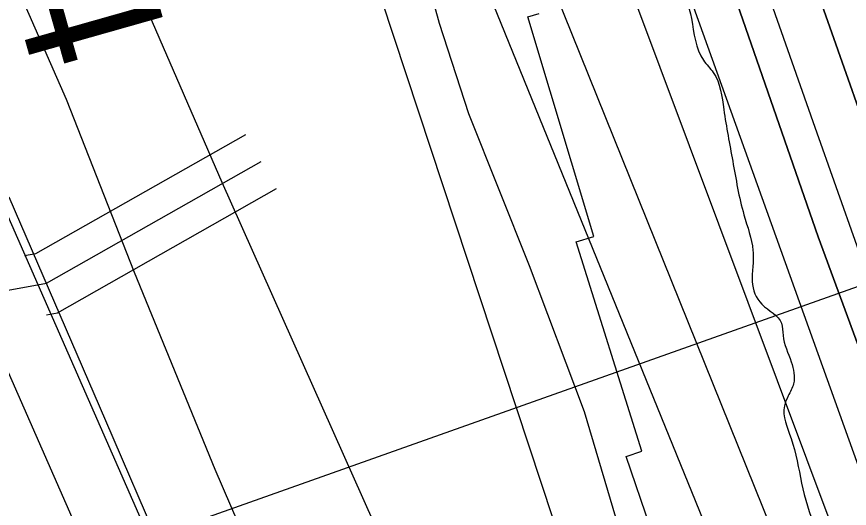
# Model space of a CAD drawing. Extents: x 3424494 to 3462436, y 522220 to 547718.
# Drawn here: x 3438591.5 to 3438993.4, y 542993.2 to 543230.5 of the extents above; entities that cross this region are included whole.
import ezdxf

# ---------------------------------------------------------------- set-up
doc = ezdxf.new("R2010")
doc.units = 0
for name, color, linetype in [('V-FLOD-BASE', 7, 'Continuous'), ('V-LEVE-TOET', 7, 'Continuous'), ('V-RIVR-EDGE', 7, 'Continuous'), ('V-RIVR-RANG', 7, 'Continuous'), ('V-ROAD-CNTR', 7, 'Continuous'), ('V-RRAP-RVMT', 7, 'Continuous'), ('V-SITE-VEGE', 7, 'Continuous'), ('V-SURV-LINE', 7, 'Continuous'), ('V-TOPO-DPTH', 7, 'Continuous'), ('V-TOPO-MAJR', 7, 'Continuous'), ('V-TOPO-MINR', 7, 'Continuous'), ('V-TOPO-WATR', 7, 'Continuous')]:
    doc.layers.add(name, color=color, linetype=linetype)

msp = doc.modelspace()

# ---------------------------------------------------------------- linework, layer by layer
at = {"layer": 'V-FLOD-BASE'}
msp.add_lwpolyline([(3438587.827, 543143.54), (3438634.4790000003, 543035.586), (3438688.736, 542909.519), (3438755.231, 542760.005), (3438810.6950000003, 542631.919), (3438872.87, 542490.723), (3438948.419, 542320.823), (3439022.046, 542154.454), (3439084.701, 542012.251), (3439162.967, 541829.078), (3439230.772, 541670.559), (3439300.9760000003, 541507.501), (3439372.41, 541343.669), (3439433.313, 541201.255), (3439496.816, 541051.805), (3439554.821, 540913.939), (3439620.691, 540758.453), (3439688.308, 540602.93), (3439757.645, 540446.127), (3439826.886, 540284.835), (3439872.276, 540151.969), (3439898.142, 540076.117), (3439922.869, 540126.234), (3439923.633, 540151.158)], dxfattribs=at)
at = {"layer": 'V-LEVE-TOET'}
for points in [[(3438319.017, 543673.091), (3438323.2970000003, 543663.8420000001), (3438328.42, 543655.149), (3438351.154, 543622.452), (3438397.4020000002, 543546.156), (3438442.6550000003, 543466.931), (3438479.181, 543401.731), (3438486.269, 543394.563), (3438491.705, 543391.876), (3438497.144, 543389.748), (3438505.934, 543387.323), (3438509.93, 543386.004), (3438512.352, 543385.189), (3438517.3680000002, 543382.506), (3438521.5500000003, 543380.245), (3438526.142, 543376.725), (3438529.197, 543373.493), (3438533.639, 543368.297), (3438536.965, 543363.247), (3438538.622, 543359.464), (3438569.838, 543294.156), (3438615.5100000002, 543190.746)], [(3438615.5100000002, 543190.746), (3438648.309, 543107.214), (3438687.112, 543012.052), (3438728.5330000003, 542916.177), (3438775.912, 542806.3690000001), (3438832.004, 542672.711), (3438897.112, 542513.876), (3438962.478, 542367.53), (3439031.482, 542206.316), (3439086.339, 542092.408), (3439133.353, 541996.746), (3439188.233, 541868.0430000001), (3439256.0100000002, 541711.125), (3439316.383, 541577.706), (3439361.988, 541477.471), (3439387.16, 541422.702), (3439427.585, 541326.517), (3439462.8540000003, 541251.155), (3439494.4050000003, 541170.937), (3439535.8850000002, 541078.019), (3439578.005, 540984.104), (3439604.67, 540922.0700000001)]]:
    msp.add_lwpolyline(points, dxfattribs=at)
at = {"layer": 'V-RIVR-EDGE'}
msp.add_spline([(3438393.423125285, 545837.5690011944), (3438393.605869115, 545836.8732841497), (3438395.0544969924, 545831.3864701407), (3438401.622584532, 545826.618094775), (3438403.802305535, 545821.1294729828), (3438403.783323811, 545813.4529951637), (3438405.216585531, 545801.7518895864), (3438408.4685411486, 545786.390798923), (3438409.178844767, 545777.9814201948), (3438409.1589591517, 545769.9393958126), (3438409.4928695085, 545757.1443622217), (3438410.9243234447, 545744.7121635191), (3438420.2902386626, 545688.7600382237), (3438423.4915763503, 545652.9283400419), (3438428.859076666, 545606.1248216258), (3438430.598228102, 545570.2967390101), (3438432.3735352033, 545549.0905189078), (3438435.9178221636, 545504.1192527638), (3438439.1616427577, 545485.4682430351), (3438444.9570581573, 545463.8865335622), (3438449.3137884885, 545451.8126502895), (3438457.7023777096, 545444.115382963), (3438458.05526979, 545438.9968271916), (3438458.7719006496, 545433.1462744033), (3438463.516774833, 545430.2101513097), (3438470.819571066, 545426.9021544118), (3438472.633745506, 545421.4144365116), (3438472.247409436, 545413.0077694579), (3438471.1055751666, 545394.7331529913), (3438468.146854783, 545380.8496147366), (3438467.7677498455, 545375.3673201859), (3438465.5473537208, 545364.4063466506), (3438464.7837204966, 545351.2484781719), (3438465.8523395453, 545339.9138230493), (3438471.673967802, 545328.9329638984), (3438480.745743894, 545301.8599209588), (3438480.7095882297, 545287.2380584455), (3438482.1383304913, 545273.7092200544), (3438487.217115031, 545257.9780633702), (3438494.1353829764, 545246.9944925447), (3438498.86850657, 545239.3062641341), (3438502.8596903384, 545227.233284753), (3438508.266961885, 545196.5138151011), (3438511.136197, 545174.2082436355), (3438523.4382353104, 545123.0009925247), (3438525.5863201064, 545104.7182410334), (3438525.5700500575, 545098.1384029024), (3438527.724462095, 545082.414477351), (3438530.970994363, 545064.8601073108), (3438530.937550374, 545051.3348844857), (3438530.541271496, 545038.9072052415), (3438527.597013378, 545030.8724119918), (3438526.841515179, 545021.0044625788), (3438528.6240534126, 545002.7226149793), (3438527.4605257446, 544975.6748810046), (3438526.314172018, 544955.572531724), (3438524.8104067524, 544938.7610054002), (3438526.986512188, 544931.8101973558), (3438537.919465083, 544918.2578577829), (3438543.7438050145, 544908.3736383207), (3438545.548940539, 544899.2304547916), (3438545.525439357, 544889.726244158), (3438542.5649111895, 544875.1116127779), (3438542.1686323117, 544862.6839335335), (3438543.6172601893, 544857.1971195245), (3438543.61183684, 544855.0038401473), (3438540.6766176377, 544850.6245125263), (3438539.1909302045, 544841.123917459), (3438540.2532220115, 544827.2304363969), (3438541.691907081, 544817.7226101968), (3438544.951093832, 544805.2858920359), (3438544.9140342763, 544790.29848296), (3438543.3949028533, 544767.2726650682), (3438545.902206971, 544746.4301837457), (3438547.696495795, 544732.9004414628), (3438549.124334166, 544719.0060565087), (3438553.4946228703, 544712.4153716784), (3438557.505692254, 544708.3844166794), (3438557.1347223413, 544706.1920411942), (3438556.0335631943, 544704.3670200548), (3438550.9086801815, 544701.4553020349), (3438550.1586053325, 544693.7806319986), (3438554.4927383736, 544672.5680846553), (3438557.728423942, 544650.6271558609), (3438563.1365993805, 544620.2732327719), (3438569.6631079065, 544598.6897155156), (3438581.954299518, 544543.0959056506), (3438585.194504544, 544522.9827096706), (3438584.7882828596, 544506.5340182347), (3438588.40578504, 544491.17202368), (3438594.9395246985, 544472.5128789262), (3438598.5615463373, 544458.9786171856), (3438598.513640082, 544439.6046493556), (3438598.4774844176, 544424.9827868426), (3438598.0793977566, 544411.8240144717), (3438598.064031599, 544405.6097229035), (3438599.5063322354, 544397.5640829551), (3438604.2177624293, 544381.1027370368), (3438610.372397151, 544356.9612977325), (3438613.2588062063, 544341.6011109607), (3438619.0867617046, 544333.17907775), (3438624.9056782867, 544321.1015789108), (3438628.147691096, 544301.7194760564), (3438628.823646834, 544279.4193279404), (3438634.9900321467, 544260.029993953), (3438634.968338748, 544251.256876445), (3438637.8484205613, 544233.3378637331), (3438638.5370307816, 544216.155367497), (3438645.087040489, 544204.0760608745), (3438650.9086687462, 544193.0952017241), (3438650.8815519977, 544182.1288048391), (3438651.555699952, 544159.0975635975), (3438651.5412376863, 544153.2488185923), (3438652.964556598, 544137.5267008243), (3438657.3176713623, 544123.9906312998), (3438667.1105977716, 544092.8947683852), (3438672.901493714, 544069.4853260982), (3438679.7953565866, 544048.6319980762), (3438680.4939096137, 544035.4705140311), (3438681.9289791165, 544024.50050158), (3438680.4487150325, 544017.1931858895), (3438685.52569179, 544000.73093608), (3438686.9408756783, 543981.7188992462), (3438692.7299638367, 543957.5783638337), (3438693.7660427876, 543933.084032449), (3438694.094529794, 543918.0957194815), (3438698.072155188, 543900.5395416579), (3438698.411488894, 543889.9377874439), (3438698.400642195, 543885.55122869), (3438700.9585642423, 543885.1793548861), (3438708.6413693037, 543887.7191991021), (3438712.649727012, 543882.5916044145), (3438718.454181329, 543864.66536057), (3438733.32679617, 543818.2038875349), (3438741.3082598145, 543793.6923822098), (3438746.7263780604, 543767.3594713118), (3438753.9550551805, 543734.0766562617), (3438762.2758525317, 543698.963396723), (3438770.981178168, 543671.5257111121), (3438780.048434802, 543642.6249353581), (3438782.9438827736, 543630.9202142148), (3438781.847243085, 543630.9229258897), (3438771.2445849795, 543630.218045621), (3438766.8544106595, 543628.7667060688), (3438765.7424048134, 543622.5551261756), (3438771.2075254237, 543615.230636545), (3438777.024634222, 543602.42204458), (3438775.1661690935, 543589.997980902), (3438778.802652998, 543582.3124641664), (3438781.724313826, 543581.2085933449), (3438785.7480376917, 543582.2952902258), (3438793.0689117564, 543586.2982245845), (3438797.8174015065, 543584.8242877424), (3438800.359957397, 543578.2381223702), (3438805.7636133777, 543546.0564664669), (3438811.9281909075, 543525.9360393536), (3438819.53326129, 543497.0388791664), (3438822.8060064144, 543490.0853594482), (3438824.621084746, 543484.9631881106), (3438830.070839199, 543471.4244069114), (3438839.889978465, 543450.9293943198), (3438843.888393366, 543441.78078744), (3438850.4239408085, 543423.8527358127), (3438851.8698570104, 543417.2692821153), (3438850.7506200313, 543408.1333297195), (3438850.3669956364, 543400.8233023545), (3438855.0829452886, 543386.1896892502), (3438860.166249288, 543372.2862653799), (3438866.730721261, 543366.0557037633), (3438867.803859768, 543356.5487814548), (3438867.7821663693, 543347.7756639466), (3438868.862536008, 543341.1931141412), (3438880.5247742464, 543326.9078736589), (3438889.629090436, 543312.9945069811), (3438898.720752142, 543293.9634884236), (3438901.976323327, 543280.0645840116), (3438905.960275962, 543265.0672321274), (3438917.2045419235, 543229.5811948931), (3438923.0035728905, 543209.4616716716), (3438927.741215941, 543203.6011760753), (3438932.814577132, 543185.6767400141), (3438937.1396712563, 543160.8087270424), (3438942.558693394, 543134.8413627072), (3438946.9027692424, 543117.6498275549), (3438946.88469141, 543110.3388962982), (3438946.500163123, 543102.6633223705), (3438951.2251516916, 543091.6851748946), (3438960.7067650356, 543082.5230096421), (3438961.423395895, 543076.6724568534), (3438965.41277188, 543063.8683843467), (3438966.4831987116, 543053.2648223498), (3438963.909910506, 543047.4224045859), (3438962.0704271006, 543042.6748187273), (3438965.321478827, 543026.9481815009), (3438970.3858011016, 543005.3682798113), (3438977.2778561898, 542983.7838586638), (3438982.736649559, 542973.9005430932), (3438991.828311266, 542954.869524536), (3439000.915453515, 542934.010773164), (3439008.5539678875, 542918.6388358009), (3439023.8499783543, 542895.571438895), (3439028.205804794, 542883.1320090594), (3439036.954517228, 542873.2405584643), (3439040.9447971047, 542860.8020325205), (3439048.213245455, 542843.6032662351), (3439058.7752284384, 542827.8585511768), (3439070.4103499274, 542802.60691381), (3439079.500203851, 542782.8448021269), (3439082.3766700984, 542763.463603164), (3439082.7069648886, 542749.206383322), (3439081.5759773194, 542735.318325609), (3439079.3384072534, 542717.4119673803), (3439078.95568675, 542710.467486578), (3439082.9432549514, 542696.9323209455), (3439086.210576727, 542687.7855218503), (3439090.587192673, 542683.7536629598), (3439099.3612140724, 542684.0975161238), (3439102.2756437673, 542680.0692727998), (3439104.093433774, 542676.0437411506), (3439104.0744520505, 542668.3672633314), (3439104.0473353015, 542657.4008664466), (3439105.4851164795, 542647.5274936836), (3439106.202651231, 542642.042487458), (3439115.28979348, 542621.1837360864), (3439129.125425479, 542598.8510478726), (3439132.4171523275, 542599.5740059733), (3439141.517852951, 542584.1984530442), (3439147.3232111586, 542566.6377557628), (3439154.5853322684, 542546.8801635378), (3439164.0416366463, 542527.482694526), (3439169.8488026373, 542510.6530903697), (3439173.478055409, 542500.0432011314), (3439177.4764703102, 542490.894594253), (3439190.5900480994, 542472.2191794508), (3439206.2470856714, 542447.3231458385), (3439209.1362064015, 542433.0595987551), (3439211.314119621, 542426.8398838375), (3439222.259726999, 542418.4051961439), (3439225.898922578, 542411.8163190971), (3439227.334895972, 542401.2118532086), (3439229.88106743, 542396.0878740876), (3439237.537659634, 542388.0268679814), (3439240.4394348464, 542378.8809727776), (3439242.9792790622, 542371.1981677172), (3439252.79932222, 542351.0687016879), (3439262.6076147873, 542326.187130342), (3439271.70831541, 542310.8115774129), (3439276.4134183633, 542291.7914055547), (3439280.3937554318, 542275.3318674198), (3439282.560821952, 542264.7255937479), (3439280.3585036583, 542261.0755514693), (3439278.1607048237, 542259.2532420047), (3439283.2403932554, 542243.8876318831), (3439285.4038442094, 542231.8191719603), (3439293.054109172, 542221.1993399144), (3439297.051620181, 542211.6851864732), (3439308.341080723, 542194.47647738), (3439310.8899638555, 542190.4491379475), (3439316.372258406, 542190.0700330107), (3439317.458955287, 542186.0463091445), (3439322.881592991, 542161.5411310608), (3439326.8646417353, 542146.1782326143), (3439328.6607383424, 542133.379583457), (3439327.8934895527, 542118.7595287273), (3439331.136406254, 542099.7429724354), (3439347.105660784, 542053.2787877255), (3439351.8134754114, 542035.3552555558), (3439360.5459177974, 542018.8839668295), (3439371.1015735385, 542000.5804258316), (3439381.292586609, 541982.6433352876), (3439394.0632151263, 541973.1074884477), (3439397.703314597, 541966.8841579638), (3439399.8685733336, 541955.5467911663), (3439406.053036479, 541943.4683884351), (3439414.79451778, 541930.6525653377), (3439422.8121370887, 541920.7629225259), (3439437.759774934, 541904.6418142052), (3439450.4987672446, 541882.3118376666), (3439460.6608557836, 541852.677257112), (3439464.660174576, 541843.8941967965), (3439468.2894273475, 541833.2843075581), (3439481.770359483, 541815.3390819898), (3439490.141774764, 541800.6964299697), (3439498.5195172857, 541788.612603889), (3439505.0740464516, 541778.3610300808), (3439505.4224190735, 541771.4147414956), (3439505.7463866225, 541754.5986957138), (3439506.8258523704, 541747.6505993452), (3439515.1990754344, 541733.7390404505), (3439522.834878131, 541717.2704633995), (3439531.2216595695, 541708.8421029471), (3439533.7615037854, 541701.1592978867), (3439533.7334831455, 541689.8273544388), (3439534.0511234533, 541670.4524827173), (3439534.0303339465, 541662.044911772), (3439535.478961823, 541656.5580977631), (3439543.4929655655, 541645.2062687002), (3439555.873642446, 541625.8015685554), (3439565.698205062, 541607.4998353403), (3439574.0470230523, 541583.7185192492), (3439582.767714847, 541562.4951252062), (3439587.4800489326, 541546.3993258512), (3439591.8575687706, 541542.7330135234), (3439598.796626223, 541540.1570136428), (3439601.346413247, 541536.4952207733), (3439607.531780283, 541524.7823646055), (3439631.5394436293, 541476.836108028), (3439645.7098898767, 541442.0739327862), (3439652.6245422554, 541429.6281757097), (3439663.172062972, 541408.0347156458), (3439674.8442440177, 541397.7704873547), (3439682.845593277, 541381.301006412)], degree=3, dxfattribs=at)
at = {"layer": 'V-RIVR-RANG'}
msp.add_line((3438641.6025, 542974.1031), (3439470.9535000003, 543268.3425), dxfattribs=at)
at = {"layer": 'V-ROAD-CNTR'}
for points in [[(3438595.248771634, 543115.1547434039), (3438600.827760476, 543116.169741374), (3438702.1025579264, 543173.6036265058)], [(3438471.274019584, 543146.724680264), (3438488.487985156, 543128.6817163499), (3438537.24588764, 543103.9187658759), (3438560.692840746, 543093.62178647), (3438606.014750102, 543101.8667699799), (3438709.5025431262, 543160.555652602)], [(3438605.967750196, 543086.61180049), (3438611.201739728, 543087.5637985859), (3438716.902528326, 543147.5076786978)]]:
    msp.add_lwpolyline(points, dxfattribs=at)
msp.add_spline([(3438437.8740863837, 543132.4587087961), (3438453.6170548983, 543141.99168973), (3438490.111981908, 543171.3726309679), (3438502.0449580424, 543210.7065523), (3438514.447933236, 543289.7153942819), (3438506.5559490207, 543332.2703091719), (3438505.737950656, 543414.528144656), (3438545.741870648, 543464.9010439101), (3438598.2367656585, 543500.6599723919), (3438641.707678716, 543522.346929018)], degree=3, dxfattribs=at)
at = {"layer": 'V-RRAP-RVMT'}
for p, q in [((3438838.2590000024, 543230.4040000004), (3438843.6930000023, 543232.0480000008)), ((3438870.179000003, 543124.4480000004), (3438838.259000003, 543230.4040000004)), ((3438861.6050000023, 543121.7760000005), (3438870.179000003, 543124.4480000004)), ((3438893.274000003, 543020.7730000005), (3438861.605000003, 543121.7760000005)), ((3438885.7140000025, 543018.1990000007), (3438893.274000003, 543020.7730000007)), ((3438927.5180000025, 542896.4980000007), (3438885.7140000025, 543018.1990000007))]:
    msp.add_line(p, q, dxfattribs=at)
at = {"layer": 'V-SITE-VEGE'}
for points in [[(3438661.596, 543675.629), (3438671.187, 543656.975), (3438694.835, 543618.579), (3438703.691, 543588.47), (3438715.571, 543535.853), (3438734.1750000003, 543470.6240000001), (3438744.1040000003, 543420.042), (3438757.949, 543365.889), (3438776.473, 543296.675), (3438795.4930000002, 543227.448), (3438809.554, 543183.764), (3438838.961, 543110.335), (3438865.44, 543039.958), (3438889.221, 542959.66)], [(3438768.5270000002, 542975.866), (3438690.7460000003, 543150.5380000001), (3438642.073, 543262.397), (3438587.85, 543354.727), (3438547.295, 543429.469), (3438571.8710000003, 543441.589), (3438649.38, 543412.393)]]:
    msp.add_lwpolyline(points, dxfattribs=at)
at = {"layer": 'V-SURV-LINE'}
for points in [[(3438567.4751850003, 543178.9528469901), (3439420.7094742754, 541235.3534165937)], [(3438567.4751850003, 543178.9528469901), (3439420.7094742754, 541235.3534165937)], [(3439393.233572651, 541223.3087050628), (3438539.999458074, 543166.9077375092)], [(3439393.233572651, 541223.3087050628), (3438539.999458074, 543166.9077375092)]]:
    msp.add_lwpolyline(points, dxfattribs=at)
at = {"layer": 'V-TOPO-DPTH'}
for points in [[(3438435.1318371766, 545837.7570621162), (3438480.3965826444, 545548.6300448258), (3438542.314432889, 545109.1478213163), (3438602.5336780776, 544671.3726240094), (3438632.6075107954, 544438.0110925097), (3438654.428320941, 544310.2451828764), (3438676.308079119, 544206.3186920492), (3438831.4765738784, 543603.1345865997), (3438892.201087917, 543369.6972647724), (3438905.735190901, 543333.9044519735), (3438978.438362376, 543124.277074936), (3439240.6147650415, 542411.8475030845), (3439474.2348853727, 541857.8513644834), (3439497.947986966, 541806.7079475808), (3439587.7087887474, 541608.9581742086), (3439970.5114137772, 540785.546635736)], [(3439970.5114137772, 540785.546635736), (3439587.7087887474, 541608.9581742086), (3439497.947986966, 541806.7079475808), (3439474.2348853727, 541857.8513644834), (3439240.6147650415, 542411.8475030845), (3438978.438362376, 543124.277074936), (3438905.735190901, 543333.9044519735), (3438892.201087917, 543369.6972647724), (3438831.4765738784, 543603.1345865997), (3438676.308079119, 544206.3186920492), (3438654.428320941, 544310.2451828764), (3438632.6075107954, 544438.0110925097), (3438602.5336780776, 544671.3726240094), (3438542.314432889, 545109.1478213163), (3438480.3965826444, 545548.6300448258), (3438435.1318371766, 545837.7570621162)], [(3438555.331126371, 544820.9731860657), (3438567.150357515, 544724.4379437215), (3438579.078324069, 544627.9160764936), (3438591.078780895, 544531.4031260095), (3438614.3583160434, 544345.0361736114), (3438617.3129303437, 544323.6579589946), (3438620.638054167, 544302.3425111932), (3438624.5189422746, 544281.1212136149), (3438628.7703399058, 544259.962682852), (3438729.454522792, 543790.7101600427), (3438747.064459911, 543713.3667252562), (3438765.9546148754, 543636.3543401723), (3438786.7650966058, 543559.8385296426), (3438808.8557961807, 543483.6537688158), (3438839.5036382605, 543382.6971345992), (3438847.471908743, 543357.320573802), (3438855.759827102, 543332.0522366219), (3438864.527217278, 543306.9462348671), (3438873.6142553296, 543281.9484567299), (3438986.8934530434, 542979.3288089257)], [(3438616.518044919, 544767.759637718), (3438631.4927608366, 544680.6321487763), (3438647.136559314, 544593.6156962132), (3438686.744786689, 544380.3543163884), (3438692.7139044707, 544349.435577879), (3438698.97379185, 544318.5779717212), (3438705.6698336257, 544287.8120640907), (3438712.656644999, 544257.1072888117), (3438843.638693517, 543699.7482507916), (3438857.7343228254, 543641.9470679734), (3438872.4723187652, 543584.3159034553), (3438888.173864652, 543526.9397663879), (3438904.517777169, 543469.7336476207), (3438919.3182289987, 543419.5263563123), (3438928.9924869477, 543387.631836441), (3438938.9978676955, 543355.8443979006), (3438949.4999326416, 543324.2175813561), (3438960.3331203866, 543292.6978461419), (3439232.466559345, 542520.6386262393)], [(3439232.466559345, 542520.6386262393), (3438960.3331203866, 543292.6978461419), (3438949.4999326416, 543324.2175813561), (3438938.9978676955, 543355.8443979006), (3438928.9924869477, 543387.631836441), (3438919.3182289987, 543419.5263563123), (3438904.517777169, 543469.7336476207), (3438888.173864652, 543526.9397663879), (3438872.4723187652, 543584.3159034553), (3438857.7343228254, 543641.9470679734), (3438843.638693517, 543699.7482507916), (3438712.656644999, 544257.1072888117), (3438705.6698336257, 544287.8120640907), (3438698.97379185, 544318.5779717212), (3438692.7139044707, 544349.435577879), (3438686.744786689, 544380.3543163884), (3438647.136559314, 544593.6156962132), (3438631.4927608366, 544680.6321487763), (3438616.518044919, 544767.759637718)]]:
    msp.add_lwpolyline(points, dxfattribs=at)
at = {"layer": 'V-TOPO-MAJR'}
msp.add_lwpolyline([(3438605.6551469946, 543668.1657438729), (3438612.379718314, 543664.377153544), (3438621.6527284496, 543654.0966017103), (3438629.066297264, 543641.4928608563), (3438650.028779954, 543586.5115745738), (3438665.8195042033, 543544.091363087), (3438681.1605672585, 543501.5131387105), (3438695.8271385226, 543458.6978949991), (3438710.044048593, 543415.7246383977), (3438726.946425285, 543363.2475295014), (3438737.018864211, 543332.0949961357), (3438747.137760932, 543300.9576179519), (3438757.326344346, 543269.8429725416), (3438767.561385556, 543238.7434823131), (3438951.0051710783, 542683.4380314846)], dxfattribs=at)
at = {"layer": 'V-TOPO-MINR'}
for points in [[(3438556.818300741, 545090.4961184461), (3438635.5859797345, 544538.0508693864), (3438641.1768618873, 544500.4773035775), (3438647.07207019, 544462.9534496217), (3438653.423767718, 544425.5041634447), (3438660.0797913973, 544388.1045891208), (3438667.300996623, 544350.8149698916), (3438674.971004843, 544313.6221548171), (3438683.314217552, 544276.5745459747), (3438692.1062332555, 544239.6237412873), (3438886.8711726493, 543452.8268478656), (3438891.3130460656, 543435.4487536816), (3438895.92970569, 543418.1186434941), (3438900.808544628, 543400.8605093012), (3438905.8621697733, 543383.6503591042), (3438911.1616589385, 543366.5136698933), (3438916.6140235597, 543349.4268982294), (3438922.2957013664, 543332.4150028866), (3438928.1302546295, 543315.4530250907), (3438976.72393691, 543177.2131038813), (3439007.1776065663, 543091.2434700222), (3439037.908022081, 543005.37363169), (3439069.053556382, 542919.6534866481)], [(3438537.8557334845, 545060.5626089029), (3438579.774853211, 544731.972042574), (3438588.9174376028, 544660.8737114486), (3438598.1549583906, 544589.7878139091), (3438607.534883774, 544518.7205667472), (3438617.0097455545, 544447.665753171), (3438632.580092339, 544331.7852390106), (3438634.4930215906, 544318.7064889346), (3438636.608412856, 544305.6630026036), (3438639.0274971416, 544292.6724118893), (3438641.649043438, 544279.7170849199), (3438679.9181272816, 544101.3287437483), (3438702.7936621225, 543999.4456699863), (3438726.957988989, 543897.882250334), (3438753.055503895, 543796.7983118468), (3438780.4418108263, 543696.0340274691), (3438874.004881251, 543364.3185591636), (3438877.6553303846, 543351.8200387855), (3438881.458869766, 543339.3698400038), (3438885.4920445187, 543326.9921236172), (3438889.6783095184, 543314.6627288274), (3439039.7113041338, 542896.6939135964)], [(3438517.3451574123, 544899.2320754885), (3438522.9636949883, 544282.1159985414), (3438689.4410219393, 543654.8870681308), (3438784.3256636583, 543333.0290457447), (3438787.300497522, 543323.1595196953), (3438790.3548944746, 543313.3152104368), (3439064.6239369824, 542639.2804371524)], [(3438555.331126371, 544820.9731860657), (3438567.150357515, 544724.4379437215), (3438579.078324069, 544627.9160764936), (3438591.078780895, 544531.4031260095), (3438614.3583160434, 544345.0361736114), (3438617.3129303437, 544323.6579589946), (3438620.638054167, 544302.3425111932), (3438624.5189422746, 544281.1212136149), (3438628.7703399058, 544259.962682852), (3438729.454522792, 543790.7101600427), (3438747.064459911, 543713.3667252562), (3438765.9546148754, 543636.3543401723), (3438786.7650966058, 543559.8385296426), (3438808.8557961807, 543483.6537688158), (3438839.5036382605, 543382.6971345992), (3438847.471908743, 543357.320573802), (3438855.759827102, 543332.0522366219), (3438864.527217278, 543306.9462348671), (3438873.6142553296, 543281.9484567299), (3438986.8934530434, 542979.3288089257)], [(3438547.911860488, 544774.39332475), (3438555.698200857, 544707.4988531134), (3438596.386120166, 544358.313822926), (3438600.277046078, 544328.6250330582), (3438604.731389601, 544299.0293049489), (3438610.030859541, 544269.5731694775), (3438615.8937470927, 544240.2100957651), (3438795.899727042, 543401.4049136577), (3438799.025381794, 543387.8913058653), (3438802.4347317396, 543374.4545022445), (3438806.269624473, 543361.132904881), (3438810.3882123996, 543347.8881116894), (3438814.8498431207, 543334.7485091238), (3438819.4843456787, 543321.6721185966), (3439067.772009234, 542705.4683900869)], [(3438616.518044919, 544767.759637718), (3438631.4927608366, 544680.6321487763), (3438647.136559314, 544593.6156962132), (3438686.744786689, 544380.3543163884), (3438692.7139044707, 544349.435577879), (3438698.97379185, 544318.5779717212), (3438705.6698336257, 544287.8120640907), (3438712.656644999, 544257.1072888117), (3438843.638693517, 543699.7482507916), (3438857.7343228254, 543641.9470679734), (3438872.4723187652, 543584.3159034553), (3438888.173864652, 543526.9397663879), (3438904.517777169, 543469.7336476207), (3438919.3182289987, 543419.5263563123), (3438928.9924869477, 543387.631836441), (3438938.9978676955, 543355.8443979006), (3438949.4999326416, 543324.2175813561), (3438960.3331203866, 543292.6978461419), (3439232.466559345, 542520.6386262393)]]:
    msp.add_lwpolyline(points, dxfattribs=at)
at = {"layer": 'V-TOPO-WATR'}
msp.add_lwpolyline([(3439970.5114137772, 540785.546635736), (3439587.7087887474, 541608.9581742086), (3439497.947986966, 541806.7079475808), (3439474.2348853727, 541857.8513644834), (3439240.6147650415, 542411.8475030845), (3438978.438362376, 543124.277074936), (3438905.735190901, 543333.9044519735), (3438892.201087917, 543369.6972647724), (3438831.4765738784, 543603.1345865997), (3438676.308079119, 544206.3186920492), (3438654.428320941, 544310.2451828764), (3438632.6075107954, 544438.0110925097), (3438602.5336780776, 544671.3726240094), (3438542.314432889, 545109.1478213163), (3438480.3965826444, 545548.6300448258), (3438435.1318371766, 545837.7570621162)], dxfattribs=at)

# ---------------------------------------------------------------- texts
at = {"layer": 'V-RIVR-RANG'}
msp.add_text('28.4', height=67, rotation=285.8183257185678, dxfattribs=at).set_placement((3438553.0972068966, 543369.0069925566))

doc.saveas('drawing.dxf')
